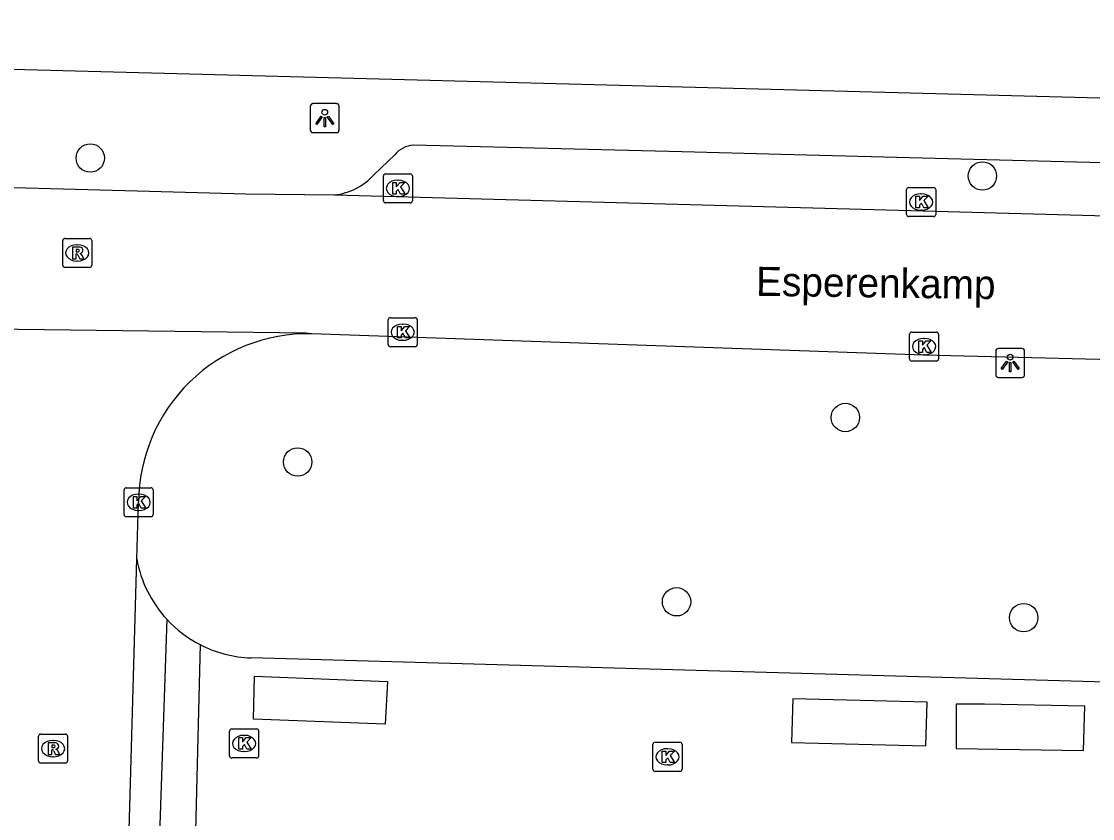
# Model space of a CAD drawing. Extents: x 162082 to 163393, y 388091 to 388632.
# Drawn here: x 162610.54 to 162647.44, y 388512.93 to 388540.38 of the extents above; entities that cross this region are included whole.
import ezdxf

# ---------------------------------------------------------------- set-up
doc = ezdxf.new("R2010")
doc.units = 0
for name, color, linetype in [('IMGEO_Boom', 7, 'Continuous'), ('IMGEO_Kolk', 7, 'Continuous'), ('IMGEO_Lichtpunt', 7, 'Continuous'), ('IMGEO_Openbare_ruimte_label', 7, 'Continuous'), ('IMGEO_Rijbaan_lokaal_open', 7, 'Continuous'), ('IMGEO_Rioolput', 7, 'Continuous'), ('IMGEO_Voetpad_open', 7, 'Continuous')]:
    doc.layers.add(name, color=color, linetype=linetype)

msp = doc.modelspace()

# ---------------------------------------------------------------- linework, layer by layer
at = {"layer": 'IMGEO_Boom'}
for centre in [(162612.908, 388535.674), (162643.646, 388535.057), (162638.925, 388526.74), (162620.053, 388525.207), (162633.107, 388520.393), (162645.066, 388519.846)]:
    msp.add_circle(centre, 0.489, dxfattribs=at)
at = {"layer": 'IMGEO_Kolk'}
for p, q in [((162623.008, 388534.205), (162623.008, 388535.057)), ((162623.083, 388535.131), (162623.935, 388535.131)), ((162624.009, 388535.057), (162624.009, 388534.205)), ((162623.496, 388534.911), (162623.521, 388534.911)), ((162641.11, 388534.661), (162641.962, 388534.661)), ((162623.519, 388534.351), (162623.494, 388534.351)), ((162641.035, 388533.735), (162641.035, 388534.587)), ((162641.523, 388534.441), (162641.548, 388534.441)), ((162642.036, 388534.587), (162642.036, 388533.735)), ((162623.935, 388534.131), (162623.083, 388534.131)), ((162641.962, 388533.661), (162641.11, 388533.661)), ((162641.546, 388533.881), (162641.521, 388533.881)), ((162623.172, 388529.252), (162623.172, 388530.104)), ((162623.247, 388530.178), (162624.099, 388530.178)), ((162623.66, 388529.958), (162623.685, 388529.958)), ((162624.173, 388530.104), (162624.173, 388529.252)), ((162641.135, 388528.757), (162641.135, 388529.609)), ((162641.21, 388529.683), (162642.062, 388529.683)), ((162641.623, 388529.463), (162641.648, 388529.463)), ((162642.136, 388529.609), (162642.136, 388528.757)), ((162624.099, 388529.178), (162623.247, 388529.178)), ((162623.683, 388529.398), (162623.658, 388529.398)), ((162641.646, 388528.903), (162641.621, 388528.903)), ((162642.062, 388528.683), (162641.21, 388528.683)), ((162614.149, 388524.32), (162615.001, 388524.32)), ((162614.074, 388523.394), (162614.074, 388524.246)), ((162614.562, 388524.1), (162614.587, 388524.1)), ((162615.075, 388524.246), (162615.075, 388523.394)), ((162615.001, 388523.32), (162614.149, 388523.32)), ((162614.585, 388523.54), (162614.56, 388523.54)), ((162617.709, 388515.088), (162617.709, 388515.94)), ((162617.784, 388516.014), (162618.636, 388516.014)), ((162618.71, 388515.94), (162618.71, 388515.088)), ((162618.197, 388515.794), (162618.222, 388515.794)), ((162632.295, 388514.628), (162632.295, 388515.48)), ((162632.37, 388515.554), (162633.222, 388515.554)), ((162633.296, 388515.48), (162633.296, 388514.628)), ((162618.22, 388515.234), (162618.195, 388515.234)), ((162632.783, 388515.334), (162632.808, 388515.334)), ((162618.636, 388515.014), (162617.784, 388515.014)), ((162632.806, 388514.774), (162632.781, 388514.774)), ((162633.222, 388514.554), (162632.37, 388514.554))]:
    msp.add_line(p, q, dxfattribs=at)
for points in [[(162623.008, 388534.205), (162623.008, 388535.057)], [(162623.083, 388535.131), (162623.935, 388535.131)], [(162624.009, 388535.057), (162624.009, 388534.205)], [(162623.329, 388534.831), (162623.452, 388534.831), (162623.452, 388534.68), (162623.582, 388534.831), (162623.746, 388534.831), (162623.6, 388534.68), (162623.753, 388534.431), (162623.601, 388534.431), (162623.516, 388534.595), (162623.452, 388534.528), (162623.452, 388534.431), (162623.329, 388534.431), (162623.329, 388534.831)], [(162641.11, 388534.661), (162641.962, 388534.661)], [(162641.035, 388533.735), (162641.035, 388534.587)], [(162641.356, 388534.361), (162641.479, 388534.361), (162641.479, 388534.21), (162641.609, 388534.361), (162641.773, 388534.361), (162641.627, 388534.21), (162641.78, 388533.961), (162641.628, 388533.961), (162641.543, 388534.125), (162641.479, 388534.058), (162641.479, 388533.961), (162641.356, 388533.961), (162641.356, 388534.361)], [(162642.036, 388534.587), (162642.036, 388533.735)], [(162623.935, 388534.131), (162623.083, 388534.131)], [(162641.962, 388533.661), (162641.11, 388533.661)], [(162623.172, 388529.252), (162623.172, 388530.104)], [(162623.247, 388530.178), (162624.099, 388530.178)], [(162623.493, 388529.878), (162623.616, 388529.878), (162623.616, 388529.727), (162623.746, 388529.878), (162623.91, 388529.878), (162623.764, 388529.727), (162623.917, 388529.478), (162623.765, 388529.478), (162623.68, 388529.642), (162623.616, 388529.575), (162623.616, 388529.478), (162623.493, 388529.478), (162623.493, 388529.878)], [(162624.173, 388530.104), (162624.173, 388529.252)], [(162641.135, 388528.757), (162641.135, 388529.609)], [(162641.21, 388529.683), (162642.062, 388529.683)], [(162642.136, 388529.609), (162642.136, 388528.757)], [(162624.099, 388529.178), (162623.247, 388529.178)], [(162641.456, 388529.383), (162641.579, 388529.383), (162641.579, 388529.232), (162641.709, 388529.383), (162641.873, 388529.383), (162641.727, 388529.232), (162641.88, 388528.983), (162641.728, 388528.983), (162641.643, 388529.147), (162641.579, 388529.08), (162641.579, 388528.983), (162641.456, 388528.983), (162641.456, 388529.383)], [(162642.062, 388528.683), (162641.21, 388528.683)], [(162614.149, 388524.32), (162615.001, 388524.32)], [(162614.074, 388523.394), (162614.074, 388524.246)], [(162614.395, 388524.02), (162614.518, 388524.02), (162614.518, 388523.869), (162614.648, 388524.02), (162614.812, 388524.02), (162614.666, 388523.869), (162614.819, 388523.62), (162614.667, 388523.62), (162614.582, 388523.784), (162614.518, 388523.717), (162614.518, 388523.62), (162614.395, 388523.62), (162614.395, 388524.02)], [(162615.075, 388524.246), (162615.075, 388523.394)], [(162615.001, 388523.32), (162614.149, 388523.32)], [(162617.709, 388515.088), (162617.709, 388515.94)], [(162617.784, 388516.014), (162618.636, 388516.014)], [(162618.71, 388515.94), (162618.71, 388515.088)], [(162618.03, 388515.714), (162618.153, 388515.714), (162618.153, 388515.563), (162618.283, 388515.714), (162618.447, 388515.714), (162618.301, 388515.563), (162618.454, 388515.314), (162618.302, 388515.314), (162618.217, 388515.478), (162618.153, 388515.411), (162618.153, 388515.314), (162618.03, 388515.314), (162618.03, 388515.714)], [(162632.295, 388514.628), (162632.295, 388515.48)], [(162632.37, 388515.554), (162633.222, 388515.554)], [(162633.296, 388515.48), (162633.296, 388514.628)], [(162632.616, 388515.254), (162632.739, 388515.254), (162632.739, 388515.103), (162632.869, 388515.254), (162633.033, 388515.254), (162632.887, 388515.103), (162633.04, 388514.854), (162632.888, 388514.854), (162632.803, 388515.018), (162632.739, 388514.951), (162632.739, 388514.854), (162632.616, 388514.854), (162632.616, 388515.254)], [(162618.636, 388515.014), (162617.784, 388515.014)], [(162633.222, 388514.554), (162632.37, 388514.554)]]:
    msp.add_lwpolyline(points, dxfattribs=at)
for centre, start, end in [((162623.085, 388535.055), 91.552, 178.448), ((162623.085, 388535.055), 91.552, 178.448), ((162623.933, 388535.055), 1.552, 88.448), ((162623.933, 388535.055), 1.552, 88.448), ((162641.112, 388534.585), 91.552, 178.448), ((162641.112, 388534.585), 91.552, 178.448), ((162641.96, 388534.585), 1.552, 88.448), ((162641.96, 388534.585), 1.552, 88.448), ((162623.085, 388534.207), 181.552, 268.448), ((162623.085, 388534.207), 181.552, 268.448), ((162623.933, 388534.207), 271.552, 358.448), ((162623.933, 388534.207), 271.552, 358.448), ((162641.112, 388533.737), 181.552, 268.448), ((162641.112, 388533.737), 181.552, 268.448), ((162641.96, 388533.737), 271.552, 358.448), ((162641.96, 388533.737), 271.552, 358.448), ((162623.249, 388530.102), 91.552, 178.448), ((162623.249, 388530.102), 91.552, 178.448), ((162624.097, 388530.102), 1.552, 88.448), ((162624.097, 388530.102), 1.552, 88.448), ((162641.212, 388529.607), 91.552, 178.448), ((162641.212, 388529.607), 91.552, 178.448), ((162642.06, 388529.607), 1.552, 88.448), ((162642.06, 388529.607), 1.552, 88.448), ((162623.249, 388529.254), 181.552, 268.448), ((162623.249, 388529.254), 181.552, 268.448), ((162624.097, 388529.254), 271.552, 358.448), ((162624.097, 388529.254), 271.552, 358.448), ((162641.212, 388528.759), 181.552, 268.448), ((162641.212, 388528.759), 181.552, 268.448), ((162642.06, 388528.759), 271.552, 358.448), ((162642.06, 388528.759), 271.552, 358.448), ((162614.151, 388524.244), 91.552, 178.448), ((162614.151, 388524.244), 91.552, 178.448), ((162614.999, 388524.244), 1.552, 88.448), ((162614.999, 388524.244), 1.552, 88.448), ((162614.151, 388523.396), 181.552, 268.448), ((162614.151, 388523.396), 181.552, 268.448), ((162614.999, 388523.396), 271.552, 358.448), ((162614.999, 388523.396), 271.552, 358.448), ((162617.786, 388515.938), 91.552, 178.448), ((162617.786, 388515.938), 91.552, 178.448), ((162618.634, 388515.938), 1.552, 88.448), ((162618.634, 388515.938), 1.552, 88.448), ((162632.372, 388515.478), 91.552, 178.448), ((162632.372, 388515.478), 91.552, 178.448), ((162633.22, 388515.478), 1.552, 88.448), ((162633.22, 388515.478), 1.552, 88.448), ((162617.786, 388515.09), 181.552, 268.448), ((162617.786, 388515.09), 181.552, 268.448), ((162618.634, 388515.09), 271.552, 358.448), ((162618.634, 388515.09), 271.552, 358.448), ((162632.372, 388514.63), 181.552, 268.448), ((162632.372, 388514.63), 181.552, 268.448), ((162633.22, 388514.63), 271.552, 358.448), ((162633.22, 388514.63), 271.552, 358.448)]:
    msp.add_arc(centre, 0.0765, start, end, dxfattribs=at)
for centre, major_axis, ratio, start_param, end_param in [((162623.495, 388534.631), (-0.387, 0.002), 0.722429, 4.712389, 7.853982), ((162623.52, 388534.631), (-0.39, 0.002), 0.717154, 1.570796, 4.712389), ((162641.522, 388534.161), (-0.387, 0.002), 0.722429, 4.712389, 7.853982), ((162641.547, 388534.161), (-0.39, 0.002), 0.717154, 1.570796, 4.712389), ((162623.659, 388529.678), (-0.387, 0.002), 0.722429, 4.712389, 7.853982), ((162623.684, 388529.678), (-0.39, 0.002), 0.717154, 1.570796, 4.712389), ((162641.622, 388529.183), (-0.387, 0.002), 0.722429, 4.712389, 7.853982), ((162641.647, 388529.183), (-0.39, 0.002), 0.717154, 1.570796, 4.712389), ((162614.561, 388523.82), (-0.387, 0.002), 0.722429, 4.712389, 7.853982), ((162614.586, 388523.82), (-0.39, 0.002), 0.717154, 1.570796, 4.712389), ((162618.196, 388515.514), (-0.387, 0.002), 0.722429, 4.712389, 7.853982), ((162618.221, 388515.514), (-0.39, 0.002), 0.717154, 1.570796, 4.712389), ((162632.782, 388515.054), (-0.387, 0.002), 0.722429, 4.712389, 7.853982), ((162632.807, 388515.054), (-0.39, 0.002), 0.717154, 1.570796, 4.712389)]:
    msp.add_ellipse(centre, major_axis=major_axis, ratio=ratio, start_param=start_param, end_param=end_param, dxfattribs=at)
at = {"layer": 'IMGEO_Lichtpunt'}
for p, q in [((162620.488, 388537.453), (162620.488, 388536.646)), ((162620.488, 388537.453), (162620.488, 388536.646)), ((162621.39, 388537.548), (162620.582, 388537.548)), ((162621.39, 388537.548), (162620.582, 388537.548)), ((162621.484, 388536.646), (162621.484, 388537.453)), ((162621.484, 388536.646), (162621.484, 388537.453)), ((162620.582, 388536.552), (162621.39, 388536.552)), ((162620.582, 388536.552), (162621.39, 388536.552)), ((162645.005, 388529.116), (162644.197, 388529.116)), ((162645.005, 388529.116), (162644.197, 388529.116)), ((162644.103, 388529.021), (162644.103, 388528.214)), ((162644.103, 388529.021), (162644.103, 388528.214)), ((162645.099, 388528.214), (162645.099, 388529.021)), ((162645.099, 388528.214), (162645.099, 388529.021)), ((162644.197, 388528.12), (162645.005, 388528.12)), ((162644.197, 388528.12), (162645.005, 388528.12))]:
    msp.add_line(p, q, dxfattribs=at)
for points in [[(162620.862, 388537.117), (162620.901, 388537.089), (162620.713, 388536.827), (162620.675, 388536.854), (162620.862, 388537.117)], [(162620.964, 388537.069), (162621.011, 388537.069), (162621.011, 388536.747), (162620.964, 388536.747), (162620.964, 388537.069)], [(162621.074, 388537.089), (162621.112, 388537.116), (162621.299, 388536.854), (162621.26, 388536.826), (162621.074, 388537.089)], [(162644.477, 388528.685), (162644.516, 388528.657), (162644.328, 388528.395), (162644.29, 388528.422), (162644.477, 388528.685)], [(162644.579, 388528.637), (162644.626, 388528.637), (162644.626, 388528.315), (162644.579, 388528.315), (162644.579, 388528.637)], [(162644.689, 388528.657), (162644.727, 388528.684), (162644.914, 388528.422), (162644.875, 388528.394), (162644.689, 388528.657)]]:
    msp.add_lwpolyline(points, dxfattribs=at)
for centre in [(162620.987, 388537.251), (162644.602, 388528.819)]:
    msp.add_circle(centre, 0.0994, dxfattribs=at)
for centre, start, end in [((162620.582, 388537.453), 90, 180), ((162620.582, 388537.453), 90, 180), ((162621.39, 388537.453), 0, 90), ((162621.39, 388537.453), 0, 90), ((162620.582, 388536.646), 180, 270), ((162620.582, 388536.646), 180, 270), ((162621.39, 388536.646), 270, 0), ((162621.39, 388536.646), 270, 360), ((162644.197, 388529.021), 90, 180), ((162644.197, 388529.021), 90, 180), ((162645.005, 388529.021), 0, 90), ((162645.005, 388529.021), 0, 90), ((162644.197, 388528.214), 180, 270), ((162644.197, 388528.214), 180, 270), ((162645.005, 388528.214), 270, 0), ((162645.005, 388528.214), 270, 360)]:
    msp.add_arc(centre, 0.0946, start, end, dxfattribs=at)
at = {"layer": 'IMGEO_Rijbaan_lokaal_open'}
for points in [[(162594.445, 388535.204), (162595.384, 388535.058), (162597.499, 388535.001), (162600.889, 388534.909), (162614.525, 388534.542), (162618.255, 388534.441), (162621.322, 388534.407)], [(162621.322, 388534.407), (162664.417, 388533.239)], [(162620.532, 388529.627), (162620.32, 388529.642), (162604.115, 388529.85)], [(162660.207, 388528.43), (162641.631, 388528.891), (162620.532, 388529.627)], [(162614.512, 388521.872), (162614.574, 388523.821)], [(162614.171, 388509.688), (162614.512, 388521.872)], [(162616.695, 388518.918), (162616.534, 388512.505)], [(162660.432, 388517.274), (162618.451, 388518.462)], [(162623.067, 388516.176), (162618.533, 388516.356), (162618.571, 388517.832), (162623.149, 388517.651), (162623.067, 388516.176)], [(162637.109, 388517.054), (162637.071, 388515.546), (162641.698, 388515.431), (162641.739, 388516.932), (162637.109, 388517.054)], [(162647.13, 388515.268), (162647.169, 388516.794), (162643.715, 388516.871), (162642.737, 388516.867), (162642.737, 388515.346), (162647.13, 388515.268)]]:
    msp.add_lwpolyline(points, dxfattribs=at)
for centre, radius, start, end in [((162620.422, 388523.779), 5.849, 88.9264, 179.5931), ((162618.583, 388522.579), 4.119, 242.7193, 268.1665)]:
    msp.add_arc(centre, radius, start, end, dxfattribs=at)
at = {"layer": 'IMGEO_Rioolput'}
for p, q in [((162611.959, 388531.983), (162611.959, 388532.835)), ((162612.034, 388532.909), (162612.886, 388532.909)), ((162612.96, 388532.835), (162612.96, 388531.983)), ((162612.447, 388532.689), (162612.472, 388532.689)), ((162612.47, 388532.129), (162612.445, 388532.129)), ((162612.886, 388531.909), (162612.034, 388531.909)), ((162611.2, 388515.837), (162612.052, 388515.837)), ((162611.125, 388514.911), (162611.125, 388515.763)), ((162611.613, 388515.617), (162611.638, 388515.617)), ((162612.126, 388515.763), (162612.126, 388514.911)), ((162612.052, 388514.837), (162611.2, 388514.837)), ((162611.636, 388515.057), (162611.611, 388515.057))]:
    msp.add_line(p, q, dxfattribs=at)
for points in [[(162611.959, 388531.983), (162611.959, 388532.835)], [(162612.034, 388532.909), (162612.886, 388532.909)], [(162612.96, 388532.835), (162612.96, 388531.983)], [(162612.548, 388532.607), (162612.296, 388532.609), (162612.296, 388532.209)], [(162612.474, 388532.528), (162612.42, 388532.528), (162612.42, 388532.447)], [(162612.42, 388532.447), (162612.472, 388532.447)], [(162612.296, 388532.209), (162612.42, 388532.209), (162612.42, 388532.371), (162612.431, 388532.371)], [(162612.478, 388532.342), (162612.549, 388532.209), (162612.689, 388532.209), (162612.624, 388532.335)], [(162612.886, 388531.909), (162612.034, 388531.909)], [(162611.2, 388515.837), (162612.052, 388515.837)], [(162611.125, 388514.911), (162611.125, 388515.763)], [(162611.714, 388515.535), (162611.462, 388515.537), (162611.462, 388515.137)], [(162611.64, 388515.456), (162611.586, 388515.456), (162611.586, 388515.375)], [(162612.126, 388515.763), (162612.126, 388514.911)], [(162611.462, 388515.137), (162611.586, 388515.137), (162611.586, 388515.299), (162611.597, 388515.299)], [(162611.586, 388515.375), (162611.638, 388515.375)], [(162611.644, 388515.27), (162611.715, 388515.137), (162611.855, 388515.137), (162611.79, 388515.263)], [(162612.052, 388514.837), (162611.2, 388514.837)]]:
    msp.add_lwpolyline(points, dxfattribs=at)
for centre, radius, start, end in [((162612.036, 388532.833), 0.0765, 91.552, 178.448), ((162612.036, 388532.833), 0.0765, 91.552, 178.448), ((162612.884, 388532.833), 0.0765, 1.552, 88.448), ((162612.884, 388532.833), 0.0765, 1.552, 88.448), ((162612.456, 388532.636), 0.19, 274.7715, 282.9687), ((162612.48, 388532.432), 0.0964, 77.0061, 93.1865), ((162612.494, 388532.489), 0.0378, 276.6634, 79.6772), ((162612.547, 388532.497), 0.109, 350.3612, 89.416), ((162612.545, 388532.497), 0.112, 277.5842, 350.9817), ((162612.43, 388532.318), 0.0533, 26.0293, 88.6989), ((162612.529, 388532.282), 0.108, 29.5134, 73.7905), ((162612.036, 388531.985), 0.0765, 181.552, 268.448), ((162612.036, 388531.985), 0.0765, 181.552, 268.448), ((162612.884, 388531.985), 0.0765, 271.552, 358.448), ((162612.884, 388531.985), 0.0765, 271.552, 358.448), ((162611.202, 388515.761), 0.0765, 91.552, 178.448), ((162611.202, 388515.761), 0.0765, 91.552, 178.448), ((162612.05, 388515.761), 0.0765, 1.552, 88.448), ((162612.05, 388515.761), 0.0765, 1.552, 88.448), ((162611.646, 388515.36), 0.0964, 77.0061, 93.1865), ((162611.66, 388515.417), 0.0378, 276.6634, 79.6772), ((162611.713, 388515.425), 0.109, 350.3612, 89.416), ((162611.596, 388515.246), 0.0533, 26.0293, 88.6989), ((162611.622, 388515.564), 0.19, 274.7715, 282.9687), ((162611.711, 388515.425), 0.112, 277.5842, 350.9817), ((162611.695, 388515.21), 0.108, 29.5134, 73.7905), ((162611.202, 388514.913), 0.0765, 181.552, 268.448), ((162611.202, 388514.913), 0.0765, 181.552, 268.448), ((162612.05, 388514.913), 0.0765, 271.552, 358.448), ((162612.05, 388514.913), 0.0765, 271.552, 358.448)]:
    msp.add_arc(centre, radius, start, end, dxfattribs=at)
for centre, major_axis, ratio, start_param, end_param in [((162612.446, 388532.409), (-0.387, 0.002), 0.722429, 4.712389, 7.853982), ((162612.471, 388532.409), (-0.39, 0.002), 0.717154, 1.570796, 4.712389), ((162611.612, 388515.337), (-0.387, 0.002), 0.722429, 4.712389, 7.853982), ((162611.637, 388515.337), (-0.39, 0.002), 0.717154, 1.570796, 4.712389)]:
    msp.add_ellipse(centre, major_axis=major_axis, ratio=ratio, start_param=start_param, end_param=end_param, dxfattribs=at)
at = {"layer": 'IMGEO_Voetpad_open'}
for points in [[(162545.696, 388540.38), (162606.721, 388538.832), (162672.963, 388537.079)], [(162661.72, 388535.177), (162653.631, 388535.362), (162649.989, 388535.455), (162636.707, 388535.797), (162633.299, 388535.885), (162624.039, 388536.123)], [(162623.397, 388535.788), (162622.678, 388535.097)], [(162615.545, 388519.793), (162615.201, 388509.665), (162614.171, 388509.688)]]:
    msp.add_lwpolyline(points, dxfattribs=at)
for centre, radius, start, end in [((162624.117, 388535.191), 0.935, 94.7847, 140.327), ((162621.097, 388536.526), 2.131, 276.0511, 317.8874), ((162618.595, 388522.605), 4.149, 190.1737, 222.6695), ((162618.578, 388522.586), 4.123, 222.6403, 242.8269)]:
    msp.add_arc(centre, radius, start, end, dxfattribs=at)

# ---------------------------------------------------------------- texts
at = {"layer": 'IMGEO_Openbare_ruimte_label'}
msp.add_text('Esperenkamp', height=1, rotation=359.1979, dxfattribs=at).set_placement((162635.842, 388530.932))

doc.saveas('drawing.dxf')
